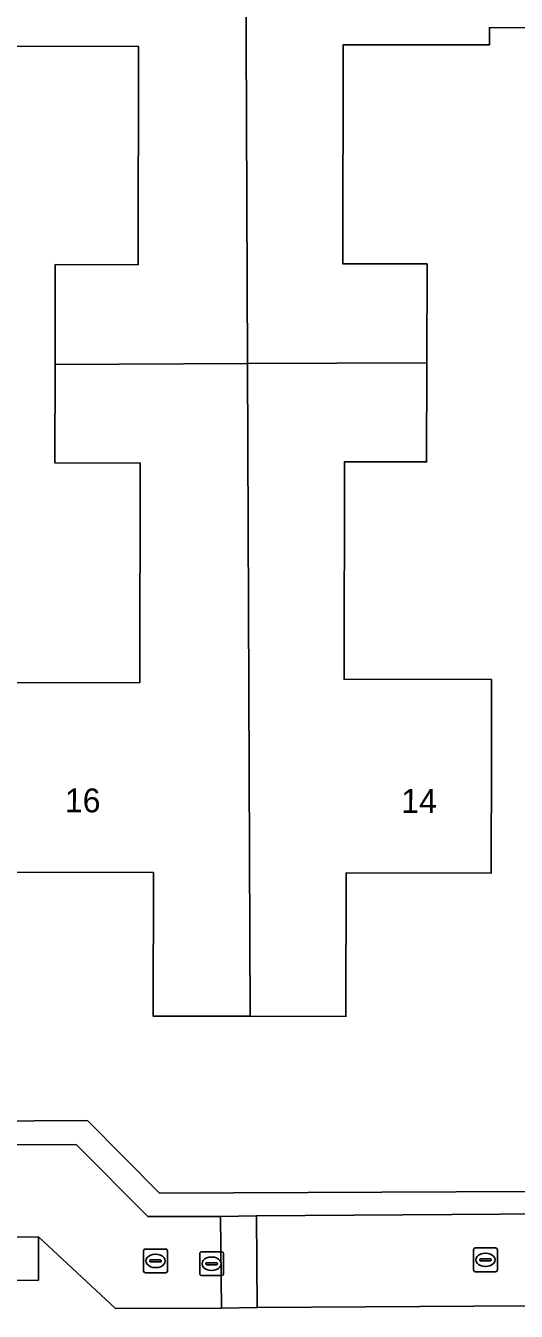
# Model space of a CAD drawing. Extents: x 157320 to 158835, y 386650 to 388491.
# Drawn here: x 157948.6 to 157969.1, y 387919.1 to 387973.1 of the extents above; entities that cross this region are included whole.
import ezdxf

# ---------------------------------------------------------------- set-up
doc = ezdxf.new("R2010")
doc.units = 0
for name, color, linetype in [('IMGEO_Erf', 7, 'Continuous'), ('IMGEO_Kolk', 7, 'Continuous'), ('IMGEO_Pand', 7, 'Continuous'), ('IMGEO_Pand_nummerreeks', 7, 'Continuous'), ('IMGEO_Parkeervlak_open', 7, 'Continuous'), ('IMGEO_Rijbaan_lokaal_open', 7, 'Continuous'), ('IMGEO_Rioolput', 7, 'Continuous'), ('IMGEO_Voetpad_open', 7, 'Continuous')]:
    doc.layers.add(name, color=color, linetype=linetype)

msp = doc.modelspace()

# ---------------------------------------------------------------- linework, layer by layer
at = {"layer": 'IMGEO_Erf'}
for points in [[(157971.499, 387972.996), (157968.005, 387972.978), (157968.003, 387972.254), (157961.873, 387972.267), (157961.853, 387963.081), (157965.388, 387963.074), (157965.379, 387958.93), (157965.37, 387954.767), (157961.928, 387954.774), (157961.908, 387945.654), (157968.096, 387945.64), (157968.089, 387942.521), (157968.079, 387937.521), (157962, 387937.533), (157961.987, 387931.507), (157957.97, 387931.515), (157953.903, 387931.524), (157953.915, 387937.544), (157947.93, 387937.557)], [(157910.937, 387926.892), (157951.156, 387927.141), (157954.173, 387924.103), (157969.714, 387924.169)]]:
    msp.add_lwpolyline(points, dxfattribs=at)
msp.add_lwpolyline([(157947.91, 387945.515), (157953.34, 387945.503), (157953.36, 387954.717), (157949.781, 387954.725), (157949.789, 387958.86), (157949.798, 387963.044), (157953.273, 387963.036), (157953.292, 387972.187), (157947.8, 387972.199), (157942.384, 387972.21), (157942.364, 387963.021), (157945.887, 387963.014), (157945.878, 387958.86), (157945.869, 387954.72), (157942.413, 387954.727), (157942.393, 387945.527)], close=True, dxfattribs=at)
at = {"layer": 'IMGEO_Kolk'}
for p, q in [((157953.502, 387920.829), (157953.502, 387921.681)), ((157953.577, 387921.755), (157954.429, 387921.755)), ((157954.503, 387921.681), (157954.503, 387920.829)), ((157967.338, 387920.875), (157967.338, 387921.727)), ((157967.413, 387921.801), (157968.265, 387921.801)), ((157968.339, 387921.727), (157968.339, 387920.875)), ((157953.761, 387921.249), (157953.761, 387921.261)), ((157954.199, 387921.212), (157953.801, 387921.212)), ((157953.804, 387921.298), (157954.202, 387921.298)), ((157953.99, 387921.535), (157954.015, 387921.535)), ((157954.245, 387921.261), (157954.245, 387921.249)), ((157967.597, 387921.295), (157967.597, 387921.307)), ((157968.035, 387921.258), (157967.637, 387921.258)), ((157967.64, 387921.344), (157968.038, 387921.344)), ((157967.826, 387921.581), (157967.851, 387921.581)), ((157968.081, 387921.307), (157968.081, 387921.295)), ((157954.429, 387920.755), (157953.577, 387920.755)), ((157954.013, 387920.975), (157953.988, 387920.975)), ((157968.265, 387920.801), (157967.413, 387920.801)), ((157967.849, 387921.021), (157967.824, 387921.021))]:
    msp.add_line(p, q, dxfattribs=at)
for points in [[(157953.502, 387920.829), (157953.502, 387921.681)], [(157953.577, 387921.755), (157954.429, 387921.755)], [(157954.503, 387921.681), (157954.503, 387920.829)], [(157967.338, 387920.875), (157967.338, 387921.727)], [(157967.413, 387921.801), (157968.265, 387921.801)], [(157968.339, 387921.727), (157968.339, 387920.875)], [(157954.429, 387920.755), (157953.577, 387920.755)], [(157968.265, 387920.801), (157967.413, 387920.801)]]:
    msp.add_lwpolyline(points, dxfattribs=at)
for centre, radius, start, end in [((157953.579, 387921.679), 0.0765, 91.552, 178.448), ((157953.579, 387921.679), 0.0765, 91.552, 178.448), ((157954.427, 387921.679), 0.0765, 1.552, 88.448), ((157954.427, 387921.679), 0.0765, 1.552, 88.448), ((157967.415, 387921.725), 0.0765, 91.552, 178.448), ((157967.415, 387921.725), 0.0765, 91.552, 178.448), ((157968.263, 387921.725), 0.0765, 1.552, 88.448), ((157968.263, 387921.725), 0.0765, 1.552, 88.448), ((157953.801, 387921.258), 0.0403, 85.8775, 175.7526), ((157953.798, 387921.248), 0.0366, 178.938, 274.7102), ((157954.202, 387921.255), 0.043, 264.8664, 352.4533), ((157954.206, 387921.26), 0.0386, 1.7309, 96.639), ((157967.637, 387921.304), 0.0403, 85.8775, 175.7526), ((157967.634, 387921.294), 0.0366, 178.938, 274.7102), ((157968.038, 387921.301), 0.043, 264.8664, 352.4533), ((157968.042, 387921.306), 0.0386, 1.7309, 96.639), ((157953.579, 387920.831), 0.0765, 181.552, 268.448), ((157953.579, 387920.831), 0.0765, 181.552, 268.448), ((157954.427, 387920.831), 0.0765, 271.552, 358.448), ((157954.427, 387920.831), 0.0765, 271.552, 358.448), ((157967.415, 387920.877), 0.0765, 181.552, 268.448), ((157967.415, 387920.877), 0.0765, 181.552, 268.448), ((157968.263, 387920.877), 0.0765, 271.552, 358.448), ((157968.263, 387920.877), 0.0765, 271.552, 358.448)]:
    msp.add_arc(centre, radius, start, end, dxfattribs=at)
for centre, major_axis, ratio, start_param, end_param in [((157953.989, 387921.255), (-0.387, 0.002), 0.722429, 4.712389, 7.853982), ((157954.014, 387921.255), (-0.39, 0.002), 0.717154, 1.570796, 4.712389), ((157967.825, 387921.301), (-0.387, 0.002), 0.722429, 4.712389, 7.853982), ((157967.85, 387921.301), (-0.39, 0.002), 0.717154, 1.570796, 4.712389)]:
    msp.add_ellipse(centre, major_axis=major_axis, ratio=ratio, start_param=start_param, end_param=end_param, dxfattribs=at)
at = {"layer": 'IMGEO_Pand'}
for points in [[(157957.75, 387986.114), (157953.741, 387986.123), (157953.728, 387980.238), (157947.77, 387980.251), (157947.8, 387972.199), (157953.292, 387972.187), (157953.273, 387963.036), (157949.798, 387963.044), (157949.789, 387958.86), (157957.86, 387958.89)], [(157971.499, 387972.996), (157971.483, 387976.052), (157968.011, 387976.034), (157968.02, 387980.094), (157961.823, 387980.108), (157961.836, 387986.105), (157957.75, 387986.114), (157957.86, 387958.89), (157965.379, 387958.93), (157965.388, 387963.074), (157961.853, 387963.081), (157961.873, 387972.267), (157968.003, 387972.254), (157968.005, 387972.978)], [(157947.93, 387937.557), (157953.915, 387937.544), (157953.903, 387931.524), (157957.97, 387931.515), (157957.86, 387958.89), (157949.789, 387958.86), (157949.781, 387954.725), (157953.36, 387954.717), (157953.34, 387945.503), (157947.91, 387945.515)], [(157957.97, 387931.515), (157961.987, 387931.507), (157962, 387937.533), (157968.079, 387937.521), (157968.089, 387942.521), (157968.096, 387945.64), (157961.908, 387945.654), (157961.928, 387954.774), (157965.37, 387954.767), (157965.379, 387958.93), (157957.86, 387958.89)]]:
    msp.add_lwpolyline(points, close=True, dxfattribs=at)
at = {"layer": 'IMGEO_Parkeervlak_open'}
msp.add_lwpolyline([(157949.094, 387922.259), (157945.365, 387922.226), (157944.467, 387922.213), (157944.477, 387920.405), (157949.095, 387920.454)], close=True, dxfattribs=at)
at = {"layer": 'IMGEO_Rijbaan_lokaal_open'}
for points in [[(157949.094, 387922.259), (157952.319, 387919.259), (157956.762, 387919.278), (157956.723, 387923.125), (157953.677, 387923.119), (157950.673, 387926.144), (157945.378, 387926.106), (157945.365, 387922.226)], [(157978.697, 387923.291), (157958.23, 387923.149), (157958.271, 387919.299), (157978.719, 387919.433)], [(157956.762, 387919.278), (157958.271, 387919.299), (157958.23, 387923.149), (157956.723, 387923.125)]]:
    msp.add_lwpolyline(points, close=True, dxfattribs=at)
at = {"layer": 'IMGEO_Rioolput'}
for p, q in [((157955.854, 387920.712), (157955.854, 387921.564)), ((157955.929, 387921.638), (157956.781, 387921.638)), ((157956.113, 387921.132), (157956.113, 387921.144)), ((157956.156, 387921.181), (157956.554, 387921.181)), ((157956.342, 387921.418), (157956.367, 387921.418)), ((157956.597, 387921.144), (157956.597, 387921.132)), ((157956.855, 387921.564), (157956.855, 387920.712)), ((157956.781, 387920.638), (157955.929, 387920.638)), ((157956.551, 387921.095), (157956.153, 387921.095)), ((157956.365, 387920.858), (157956.34, 387920.858))]:
    msp.add_line(p, q, dxfattribs=at)
for points in [[(157955.854, 387920.712), (157955.854, 387921.564)], [(157955.929, 387921.638), (157956.781, 387921.638)], [(157956.855, 387921.564), (157956.855, 387920.712)], [(157956.781, 387920.638), (157955.929, 387920.638)]]:
    msp.add_lwpolyline(points, dxfattribs=at)
for centre, radius, start, end in [((157955.931, 387921.562), 0.0765, 91.552, 178.448), ((157955.931, 387921.562), 0.0765, 91.552, 178.448), ((157956.153, 387921.141), 0.0403, 85.8775, 175.7526), ((157956.15, 387921.131), 0.0366, 178.938, 274.7102), ((157956.554, 387921.138), 0.043, 264.8664, 352.4533), ((157956.558, 387921.143), 0.0386, 1.7309, 96.639), ((157956.779, 387921.562), 0.0765, 1.552, 88.448), ((157956.779, 387921.562), 0.0765, 1.552, 88.448), ((157955.931, 387920.714), 0.0765, 181.552, 268.448), ((157955.931, 387920.714), 0.0765, 181.552, 268.448), ((157956.779, 387920.714), 0.0765, 271.552, 358.448), ((157956.779, 387920.714), 0.0765, 271.552, 358.448)]:
    msp.add_arc(centre, radius, start, end, dxfattribs=at)
for centre, major_axis, ratio, start_param, end_param in [((157956.341, 387921.138), (-0.387, 0.002), 0.722429, 4.712389, 7.853982), ((157956.366, 387921.138), (-0.39, 0.002), 0.717154, 1.570796, 4.712389)]:
    msp.add_ellipse(centre, major_axis=major_axis, ratio=ratio, start_param=start_param, end_param=end_param, dxfattribs=at)
at = {"layer": 'IMGEO_Voetpad_open'}
for points in [[(157945.378, 387926.106), (157950.673, 387926.144), (157953.677, 387923.119), (157956.723, 387923.125), (157958.23, 387923.149), (157978.697, 387923.291), (157980.21, 387923.305), (157995.715, 387923.36), (157995.712, 387924.281), (157971.718, 387924.178), (157969.714, 387924.169), (157954.173, 387924.103), (157951.156, 387927.141), (157910.937, 387926.892)], [(157948.293, 387916.847), (157988.037, 387917.019), (157988.637, 387917.022), (157994.783, 387917.049), (157996.903, 387916.973), (157999.402, 387917.077), (157998.373, 387919.542), (157997.684, 387919.538), (157980.229, 387919.443), (157978.719, 387919.433), (157958.271, 387919.299), (157956.762, 387919.278), (157952.319, 387919.259), (157949.094, 387922.259), (157949.095, 387920.454), (157944.477, 387920.405)]]:
    msp.add_lwpolyline(points, dxfattribs=at)

# ---------------------------------------------------------------- texts
at = {"layer": 'IMGEO_Pand_nummerreeks'}
for s, rotation, p in [('16', 359.875, (157950.205, 387940.072)), ('14', 359.8869, (157964.309, 387940.049))]:
    msp.add_text(s, height=1, rotation=rotation, dxfattribs=at).set_placement(p)

doc.saveas('drawing.dxf')
